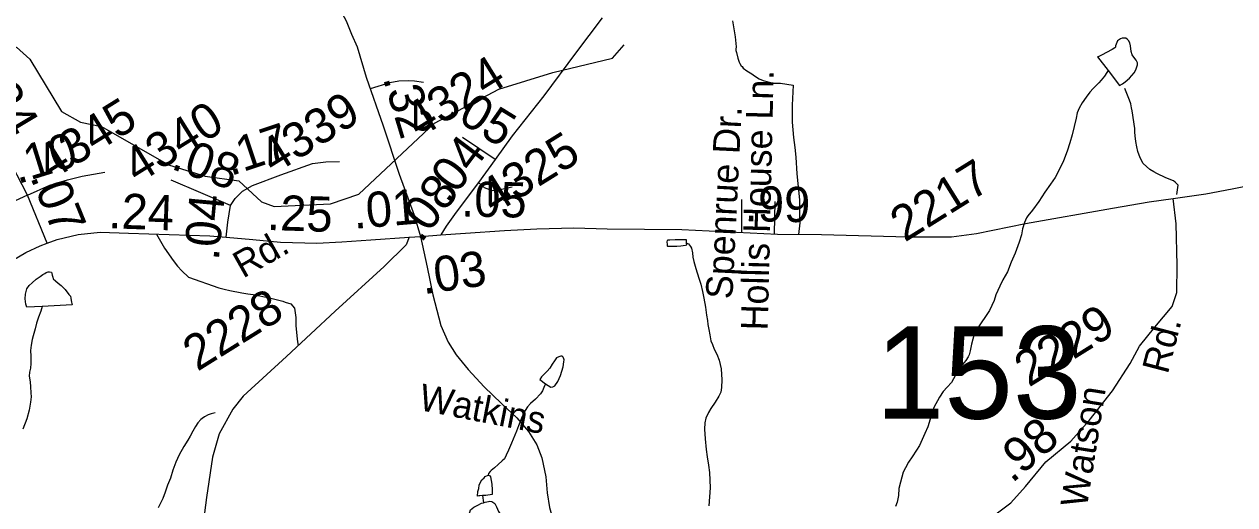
# Model space of a CAD drawing. Extents: x 2001466 to 31450019, y -30647475 to 847247.
# Drawn here: x 2150565 to 2159166, y 766919 to 770330 of the extents above; entities that cross this region are included whole.
import ezdxf

# ---------------------------------------------------------------- set-up
doc = ezdxf.new("R2010")
doc.units = 0
for name, color, linetype in [('Exist Hydrographic Creek Single Shore', 7, 'Continuous'), ('Exist Hydrographic Misc Water Feature', 7, 'Continuous'), ('Exist Road Non-System Type 51', 7, 'Continuous'), ('Exist Road Non-System Type 51 Label', 7, 'Continuous'), ('Exist Road Secondary Mileage Hundredths English Label', 7, 'Continuous'), ('Exist Road Secondary Structure Standard Bridge Number Label', 7, 'Continuous'), ('Exist Road Secondary Type 51 Attributed', 7, 'Continuous'), ('Exist Road Secondary Type 51 Label', 7, 'Continuous'), ('Exist Road Secondary Type 51 Number Label', 7, 'Continuous')]:
    doc.layers.add(name, color=color, linetype=linetype)

msp = doc.modelspace()

# ---------------------------------------------------------------- linework, layer by layer
at = {"layer": 'Exist Hydrographic Creek Single Shore'}
msp.add_lwpolyline([(2148998.8, 769583.6), (2149098.4, 769716.6), (2149181.2, 769751), (2149338.3, 769911.8), (2149737.3, 770077.5), (2149904.2, 770113.4), (2150511.2, 770166.6), (2150604.3, 770082.6), (2150831.3, 769710.6), (2150964.4, 769635.6), (2151115.3, 769603.1), (2151591.2, 769330.8), (2151850.2, 769250.1), (2152091.3, 769218.8), (2152251.3, 769067.9), (2152342.3, 769036.5), (2152742.4, 769054.6), (2152942.3, 769122.6), (2153480.4, 769626.6), (2153937.2, 769869.9), (2154320.2, 769986.7), (2154744.3, 770089.5), (2154827.3, 770183)], dxfattribs=at)
at = {"layer": 'Exist Hydrographic Misc Water Feature'}
msp.add_line((2153822, 766985), (2153828.5, 766932.9), dxfattribs=at)
for points in [[(2158265.9, 770001.2), (2158346.4, 769895.7), (2158368.6, 769905.8), (2158386.6, 769919.7), (2158418.2, 769946.1), (2158450, 769984.3), (2158461.7, 770006), (2158475.8, 770042.4), (2158475.6, 770056.3), (2158466, 770074.4), (2158449.6, 770095.9), (2158437.3, 770112), (2158429.5, 770135.9), (2158425, 770175.9), (2158421.1, 770198), (2158410.8, 770213.8), (2158402.8, 770221.9), (2158390.7, 770229.8), (2158366.7, 770231.8), (2158353, 770225.4), (2158332.7, 770211.4), (2158319, 770177.3), (2158317.3, 770167.4), (2158313.2, 770163.2), (2158293.5, 770149.2), (2158253.6, 770128.8), (2158223.2, 770112.7), (2158199.6, 770100.9), (2158191.6, 770098.4), (2158265.9, 770001.2)], [(2158265.9, 770001.2), (2158256.2, 769986.8), (2158240, 769960.9), (2158216.2, 769932.8), (2158200.7, 769912.9), (2158159, 769874.6), (2158137.1, 769848.3), (2158109, 769812.3), (2158081.5, 769772.3), (2158059.8, 769733.8), (2158045.6, 769701.9), (2158038, 769664.1), (2158024.5, 769603.6), (2158010.8, 769543.7), (2157995, 769487.6), (2157975.3, 769427.7), (2157947.8, 769359.7), (2157926.3, 769309.4), (2157888.6, 769241.3), (2157856.6, 769195), (2157815.2, 769136.7), (2157773.5, 769070.4), (2157727.8, 769010.4), (2157696, 768970.2), (2157686, 768956.3), (2157672.2, 768921.8), (2157658.5, 768878.1), (2157650.7, 768833.8), (2157634.9, 768781.9), (2157605.4, 768703.6), (2157578.1, 768639.6), (2157552.1, 768573.3), (2157518.7, 768515.1), (2157496.9, 768469.3), (2157469, 768409), (2157455.7, 768368.9), (2157424.1, 768296.9), (2157334.7, 768166.4), (2157314.8, 768128.5), (2157295.1, 768058.1), (2157285.3, 768012.1), (2157277.7, 767982), (2157272, 767969.9), (2157254.1, 767941.7), (2157220.3, 767899.8), (2157182.8, 767837.7), (2157152.6, 767787.5), (2157122.7, 767753.1), (2157095.2, 767723.2), (2157067.7, 767683.1), (2157027.8, 767608.8), (2157013.8, 767568.7), (2157000.5, 767526.6), (2156984.7, 767472.6), (2156963, 767424.3), (2156925.2, 767340.4), (2156905.5, 767306), (2156874.2, 767258), (2156847.7, 767219.9), (2156826.2, 767179.7), (2156810.2, 767149.7), (2156790.9, 767079.5), (2156779.4, 767033.5), (2156777.4, 766983.4), (2156767.5, 766937.4), (2156754.2, 766907.5)], [(2155269.8, 768776.5), (2155270, 768782.6), (2155269.6, 768798.4), (2155223.7, 768800.1), (2155189.7, 768800), (2155151.9, 768798), (2155137.8, 768797.7), (2155133.9, 768793.8), (2155132, 768786), (2155130.2, 768779.8), (2155132.3, 768771.8), (2155134.1, 768757.7), (2155136.2, 768753.7), (2155172.2, 768753.9), (2155202, 768754.3), (2155229.9, 768756.2), (2155264.3, 768760.7), (2155272.3, 768762.8), (2155269.8, 768776.5)], [(2155269.8, 768776.5), (2155273.7, 768776.8), (2155285.8, 768770.8), (2155300, 768750.9), (2155306.1, 768739), (2155312.3, 768706.8), (2155316.6, 768677), (2155322.3, 768644.9), (2155336.9, 768596.8), (2155359.2, 768527.3), (2155371.3, 768485.3), (2155384.1, 768433.1), (2155393.9, 768385.4), (2155406.2, 768321.4), (2155412.8, 768263.7), (2155418.9, 768227.4), (2155423, 768197.6), (2155429.2, 768163.8), (2155435.5, 768125.5), (2155443.5, 768081.7), (2155455.8, 768055.9), (2155468.1, 768022), (2155486.2, 767988), (2155502.8, 767944.1), (2155516.7, 767882.4), (2155521.4, 767806.2), (2155519.6, 767750.1), (2155513.4, 767718.2), (2155499.9, 767690.2), (2155474.3, 767647.9), (2155442.3, 767602), (2155426.5, 767573.9), (2155408.9, 767533.6), (2155401.1, 767499.5), (2155399.2, 767455.6), (2155403.5, 767387.6), (2155410.1, 767311.9), (2155418.1, 767258), (2155426.7, 767199.9), (2155434.7, 767148), (2155437.2, 767094.1), (2155437.6, 767038), (2155434.1, 766976), (2155430.2, 766912.2)], [(2150693.7, 768327.2), (2150583.8, 768322.3), (2150577.6, 768342.3), (2150573.5, 768360.4), (2150571.7, 768380.1), (2150575.2, 768414.5), (2150585, 768450.3), (2150601, 768474.3), (2150622.5, 768494.5), (2150650.8, 768520.7), (2150678.3, 768538.8), (2150698.6, 768552.8), (2150712.8, 768561.2), (2150722.2, 768567.1), (2150736.3, 768573), (2150746.2, 768573.2), (2150758.3, 768569.3), (2150762.4, 768561.4), (2150764.4, 768547.3), (2150768.3, 768533.3), (2150772.2, 768523.4), (2150787, 768509.4), (2150806.5, 768491.4), (2150829, 768475.9), (2150841.1, 768459.9), (2150857.1, 768445.7), (2150883.4, 768412.1), (2150893.2, 768400), (2150897.3, 768386), (2150899.4, 768368.2), (2150901.6, 768356.1), (2150905.5, 768338.2), (2150693.7, 768327.2)], [(2150693.7, 768327.2), (2150684.3, 768292.9), (2150666.2, 768251), (2150652.3, 768208.9), (2150642.4, 768166.6), (2150628.9, 768116.7), (2150623, 768090.8), (2150615.4, 768050.6), (2150609.8, 768014.5), (2150612.1, 767974.4), (2150612.1, 767920.5), (2150610, 767888.7), (2150602.4, 767860.7), (2150600.4, 767830.5), (2150607, 767790.6), (2150609, 767756.7), (2150613.5, 767712.5), (2150615.2, 767684.7), (2150609.6, 767646.6), (2150605.9, 767618.8), (2150601.6, 767590.6), (2150584, 767528.4), (2150556.7, 767456.2)], [(2154269.6, 767777.3), (2154307.7, 767753.3), (2154321.7, 767755.7), (2154335.8, 767763.6), (2154355.7, 767793.5), (2154375.4, 767836), (2154395.1, 767897.9), (2154398.6, 767933.9), (2154400.8, 767947.7), (2154398.8, 767955.7), (2154394.5, 767965.7), (2154386.5, 767973.8), (2154378.5, 767973.8), (2154362.5, 767969.8), (2154346.7, 767961.6), (2154332.8, 767941.4), (2154316.8, 767917.4), (2154299.5, 767887.2), (2154281.3, 767867.3), (2154251.6, 767839.3), (2154241.5, 767827.1), (2154229.6, 767806.9), (2154269.6, 767777.3)], [(2154269.6, 767777.3), (2154258.1, 767751.1), (2154248.1, 767727), (2154234.3, 767705.2), (2154196.8, 767668.7), (2154162.4, 767638.6), (2154141, 767614.6), (2154124.8, 767588.3), (2154097.2, 767532.5), (2154077.5, 767478.2), (2154063.9, 767442.1), (2154026.2, 767356.2), (2154006.3, 767306), (2153990.5, 767269.9), (2153976.8, 767245.6), (2153961, 767229.7), (2153933.1, 767205.5), (2153907.5, 767181.5), (2153883.3, 767161.2), (2153875.3, 767155.1), (2153863.6, 767141), (2153861.8, 767129.1)], [(2151921.8, 767570.2), (2151893.9, 767563.9), (2151871.5, 767557.9), (2151845.9, 767543.6), (2151829.7, 767531.4), (2151820, 767523.6), (2151797.9, 767501.3), (2151782.1, 767475.3), (2151764.1, 767441.2), (2151744.6, 767405.2), (2151726.7, 767377), (2151699.1, 767332.9), (2151667.3, 767272.9), (2151642.1, 767220.7), (2151622, 767164.5), (2151604.1, 767108.4), (2151584.4, 767058.2), (2151566.6, 767008.1), (2151549.2, 766964.2), (2151533.2, 766930.1), (2151517.4, 766895.9)], [(2153822, 766985), (2153802.1, 766982.8), (2153794.5, 766982.7), (2153786.5, 766980.7), (2153788.3, 767012.9), (2153794.1, 767034.7), (2153797.8, 767056.8), (2153807.8, 767078.8), (2153817.7, 767094.8), (2153832, 767108.9), (2153839.6, 767119.1), (2153861.8, 767129.1)], [(2153861.8, 767129.1), (2153871.6, 767127.2), (2153877.5, 767117), (2153887.6, 767065.2), (2153887.8, 767051.3), (2153890, 767039.3), (2153890, 767023.4), (2153890, 767003.5), (2153890.3, 766991.4), (2153844.5, 766984.9), (2153822, 766985)], [(2153928, 766667.6), (2153728.5, 766622.3), (2153718.4, 766638.4), (2153726.4, 766668.5), (2153721.7, 766714.2), (2153718, 766758.6), (2153717.4, 766798.4), (2153727, 766850.6), (2153736.9, 766882.7), (2153758.6, 766900.5), (2153789, 766916.6), (2153814.8, 766928.9), (2153828.5, 766932.9)], [(2153828.5, 766932.9), (2153840.4, 766937.2), (2153862.8, 766941.1), (2153872.4, 766943.3), (2153888.6, 766941.3), (2153908.5, 766927.3), (2153920.6, 766903.6), (2153935, 766869.8), (2153967.6, 766819.8), (2153997.3, 766792.2), (2154019.2, 766776.3), (2154053.7, 766758.1), (2154069.3, 766752.5), (2154075.4, 766748.3), (2154085.5, 766742.3), (2154097.6, 766728.8), (2154097.8, 766724.7), (2154098, 766720.6), (2154097.8, 766714.5), (2154095.7, 766706.7), (2154087.7, 766704.7), (2153928, 766667.6)]]:
    msp.add_lwpolyline(points, dxfattribs=at)
at = {"layer": 'Exist Road Non-System Type 51'}
for p, q in [((2155664.1, 768852.3), (2155662.6, 769086.1)), ((2155895.4, 768841.3), (2155899.9, 769071.6))]:
    msp.add_line(p, q, dxfattribs=at)
for points in [[(2155597.7, 770354.6), (2155615.9, 770239.2), (2155622.7, 770168.8), (2155621.4, 770152.9), (2155622.2, 770142.8), (2155625.5, 770128.8), (2155634.1, 770089), (2155644.3, 770061), (2155649.5, 770049.9), (2155659.8, 770034.9), (2155665.2, 770028.6), (2155674, 770019), (2155699, 769999.7), (2155734.3, 769976.5), (2155754, 769964.3), (2155787.4, 769943.1), (2155814.7, 769930.9), (2155889.3, 769911.7), (2155938, 769911.7), (2156027.8, 769896.8), (2156020.3, 769754.4), (2156020.3, 769634.5), (2156031.6, 769525.8), (2156039.1, 769454.6), (2156046.6, 769387.2), (2156054, 769267.3), (2156072.8, 769083.7), (2156072.8, 768978.7), (2156076.5, 768918.8), (2156066.5, 768838.3)], [(2153402.2, 769915.6), (2153338.6, 769925.9), (2153293.5, 769927.9), (2153227.9, 769925.9), (2153162.3, 769913.6), (2153023.5, 769872.3)], [(2158753.4, 769121.5), (2158762.7, 769187.4), (2158754.5, 769197.3), (2158742.6, 769209.2), (2158730.4, 769219), (2158676.2, 769240.5), (2158658, 769248.3), (2158632, 769260), (2158611.8, 769269.8), (2158589.7, 769281.5), (2158561.5, 769299.3), (2158515.7, 769341), (2158492.4, 769382.3), (2158478.1, 769426.4), (2158469.8, 769460.3), (2158463.4, 769498.3), (2158459, 769538.1), (2158456.7, 769563), (2158456.4, 769590.2), (2158437, 769716), (2158432.8, 769735.9), (2158426.6, 769763.8), (2158418.3, 769789.8), (2158384.3, 769874)], [(2150589.8, 769117.4), (2150283.7, 768976.6)], [(2151505.2, 768839.7), (2151562.1, 768739.6), (2151623.7, 768651.8), (2151655.5, 768612.5), (2151685.2, 768578.5), (2151732.3, 768535.4), (2151949.1, 768459.7), (2151987.1, 768450.1), (2152027.3, 768440.5), (2152111.6, 768423.4), (2152153.6, 768415.9), (2152191.7, 768410.2), (2152308, 768387.4), (2152402.5, 768362.8), (2152420.4, 768357.7), (2152460.3, 768346.1), (2152486.4, 768314.4), (2152494.6, 768249.1), (2152495.9, 768189.3), (2152500, 768144.4), (2152505.4, 768094.1), (2152509.5, 768061.5), (2152511.5, 768048.5)]]:
    msp.add_lwpolyline(points, dxfattribs=at)
at = {"layer": 'Exist Road Secondary Type 51 Attributed'}
msp.add_line((2153912.2, 769369.1), (2153680.3, 769525.3), dxfattribs=at)
for points in [[(2152812.5, 770427.7), (2152852.2, 770354.4), (2152890.9, 770260.2), (2152929.7, 770169.1), (2152995.1, 769954.4), (2153114.9, 769607.8), (2153229.4, 769264.4), (2153335.1, 768973.3), (2153381.2, 768823.5)], [(2154672.4, 770374.3), (2154480.9, 770124.1), (2154257, 769822.5), (2154033.1, 769536.6), (2153912.2, 769369.1)], [(2158729.2, 769091.6), (2158959.4, 769126.1), (2159146.7, 769160.7), (2159300, 769193.2), (2159407.8, 769235), (2159594.1, 769346), (2159803.3, 769498.9), (2159971.3, 769619.3), (2160117.8, 769710.4), (2160326, 769811), (2160675, 769954.4), (2160963.8, 770072.7), (2161141.1, 770142.9)], [(2150589.8, 769117.4), (2150439.2, 769404), (2150298.5, 769638.7), (2150234.3, 769725.2), (2150170.1, 769779.6), (2150096, 769814.1), (2150024.4, 769838.9), (2149955.3, 769843.8), (2149888.6, 769831.4), (2149733.1, 769777.1)], [(2152031.2, 769042.8), (2152064.2, 769091.6), (2152115.1, 769143.6), (2152186.6, 769184.8), (2152387.9, 769259.6), (2152613.3, 769342), (2152707.4, 769353.4), (2152806.1, 769355)], [(2153912.2, 769369.1), (2153794, 769205.7)], [(2150589.8, 769117.4), (2150747.8, 769186.6), (2150873.7, 769226.1), (2150977.4, 769250.8), (2151137.9, 769280.5)], [(2152031.2, 769042.8), (2151610, 769222.2)], [(2153794, 769205.7), (2153634.4, 768995.3), (2153564.3, 768895.8), (2153525.6, 768834)], [(2153794, 769205.7), (2153832, 769170.4), (2153889.4, 769149.8), (2153957.1, 769158), (2154033, 769174.5)], [(2150729.1, 768775.9), (2150589.8, 769117.4)], [(2153525.6, 768834), (2153700.3, 768846.6), (2153977.6, 768865.4), (2154208.3, 768878), (2154471, 768884.3), (2154707.5, 768876.9), (2155237.5, 768872.7), (2155916, 768840.3), (2156229.9, 768836.1), (2156845.7, 768820.4), (2157152.9, 768820.4), (2157331.8, 768844.5), (2157679.2, 768914.6), (2158298.1, 769023.5), (2158558.2, 769068.6), (2158729.2, 769091.6)], [(2157103.1, 766386.7), (2157103.2, 766387.9), (2157126.2, 766490.5), (2157184.8, 766586.9), (2157296.7, 766725.1), (2157575.1, 766932.4), (2157679.7, 767047.6), (2157824.1, 767223.5), (2158000.9, 767370.1), (2158130.7, 767516.7), (2158296, 767728.2), (2158421.6, 767920.9), (2158489.6, 768044.5), (2158598.4, 768178.5), (2158721.9, 768327.2), (2158753.3, 768425.6), (2158755.4, 768620.4), (2158750.2, 768913.6), (2158729.2, 769091.6)], [(2152000.3, 768817.3), (2152012.2, 768925.7), (2152031.2, 769042.8)], [(2150729.1, 768775.9), (2150798.7, 768802.6), (2150947.8, 768836.1), (2151105.8, 768852.8), (2151306.7, 768846.6), (2151883.8, 768826.7), (2152000.3, 768817.3)], [(2153299.5, 768818), (2153279.7, 768762.8), (2153121.7, 768608.9), (2152774.8, 768293.7), (2152428.4, 767971.2), (2152120.8, 767690.5), (2152046.5, 767596.3), (2151950.2, 767422.5), (2151902.1, 767257), (2151860.3, 766970.1), (2151765, 766245.5), (2151754.6, 766031.9), (2151781.8, 765897.9), (2151834.5, 765676.7), (2151843.3, 765569.6), (2151825, 765471.3), (2151799.3, 765406)], [(2152000.3, 768817.3), (2152190.4, 768801.5), (2152385.5, 768783.7), (2152645, 768775.4), (2152821.9, 768784.8), (2153028, 768799.4), (2153299.5, 768818)], [(2153299.5, 768818), (2153381.2, 768823.5)], [(2153381.2, 768823.5), (2153525.6, 768834)], [(2153381.2, 768823.5), (2153427.7, 768605.7), (2153467.5, 768408.9), (2153526.1, 768191.1), (2153578.4, 768073.8), (2153633.9, 767983.7), (2153719.7, 767879), (2153832.7, 767755.5), (2153956.2, 767638.2), (2154065, 767535.6), (2154148.7, 767439.2), (2154207.3, 767342.9), (2154243.9, 767252.8), (2154271.1, 767116.7), (2154281.6, 767003.6), (2154298.3, 766898.9), (2154336, 766767), (2154388.3, 766666.5), (2154490.4, 766497.8)], [(2149413.8, 767467.5), (2149534.7, 767671.7), (2149717.3, 767948.1), (2149891.5, 768204.7), (2149984.1, 768326.1), (2150057.3, 768398.4), (2150135.8, 768454.9), (2150280.2, 768537.7), (2150575.8, 768710.4), (2150678.4, 768756.5), (2150729.1, 768775.9)]]:
    msp.add_lwpolyline(points, dxfattribs=at)

# ---------------------------------------------------------------- texts
at = {"layer": 'Exist Road Non-System Type 51 Label'}
for s, rotation, p in [('Hollis House Ln.', 88.66834, (2155847.4, 768155)), ('Spenrue Dr.', 87.17218, (2155596, 768375.6))]:
    msp.add_text(s, height=190, rotation=rotation, dxfattribs=at).set_placement(p)
at = {"layer": 'Exist Road Secondary Mileage Hundredths English Label'}
for s, rotation, p in [('.24', 300.94665, (2150228.5, 769908.9)), ('.32', 286.84517, (2153111.9, 769946.8)), ('.05', 328.34377, (2153558.3, 769693.1)), ('.17', 18.42629, (2152031.1, 769250.9)), ('.10', 17.42914, (2150519, 769193.5)), ('.08', 340.22817, (2151600.9, 769305.9)), ('.04', 53.15989, (2153580.3, 769044.6)), ('.07', 292.19274, (2150605.8, 769245.7)), ('.08', 53.15989, (2153384.8, 768769.8)), ('.01', 4.66909, (2152910.1, 768877.3)), ('.05', 358.89076, (2153668.2, 768965.6)), ('.99', 358.89076, (2155682.6, 768932.4)), ('.24', 358.02549, (2151161.1, 768881.9)), ('.04', 84.70706, (2151947.3, 768648)), ('.25', 358.15112, (2152288, 768869.6)), ('.03', 8.21637, (2153401.4, 768412.4)), ('.98', 40.92729, (2157583.3, 767066.7))]:
    msp.add_text(s, height=250, rotation=rotation, dxfattribs=at).set_placement(p)
at = {"layer": 'Exist Road Secondary Structure Standard Bridge Number Label'}
msp.add_text('153', height=656.17, dxfattribs=at).set_placement((2156613.6, 767529.8))
at = {"layer": 'Exist Road Secondary Type 51 Label'}
for s, rotation, p in [('Rd.', 29.41382, (2152119.3, 768522.9)), ('Rd.', 75.38327, (2158689.1, 767840.2)), ('Watkins', 348.95072, (2153361.1, 767593)), ('Watson', 80.92136, (2158114.3, 766891.6))]:
    msp.add_text(s, height=190, rotation=rotation, dxfattribs=at).set_placement(p)
at = {"layer": 'Exist Road Secondary Type 51 Number Label'}
for s, p in [('4324', (2153370.9, 769515.6)), ('4339', (2152338.9, 769259.7)), ('4345', (2150754.6, 769215.9)), ('4340', (2151370.6, 769191.7)), ('4325', (2153901, 768974.8)), ('2217', (2156821.2, 768779)), ('2228', (2151795.8, 767861.8)), ('2229', (2157703, 767749.6))]:
    msp.add_text(s, height=250, rotation=31.91803, dxfattribs=at).set_placement(p)

doc.saveas('drawing.dxf')
